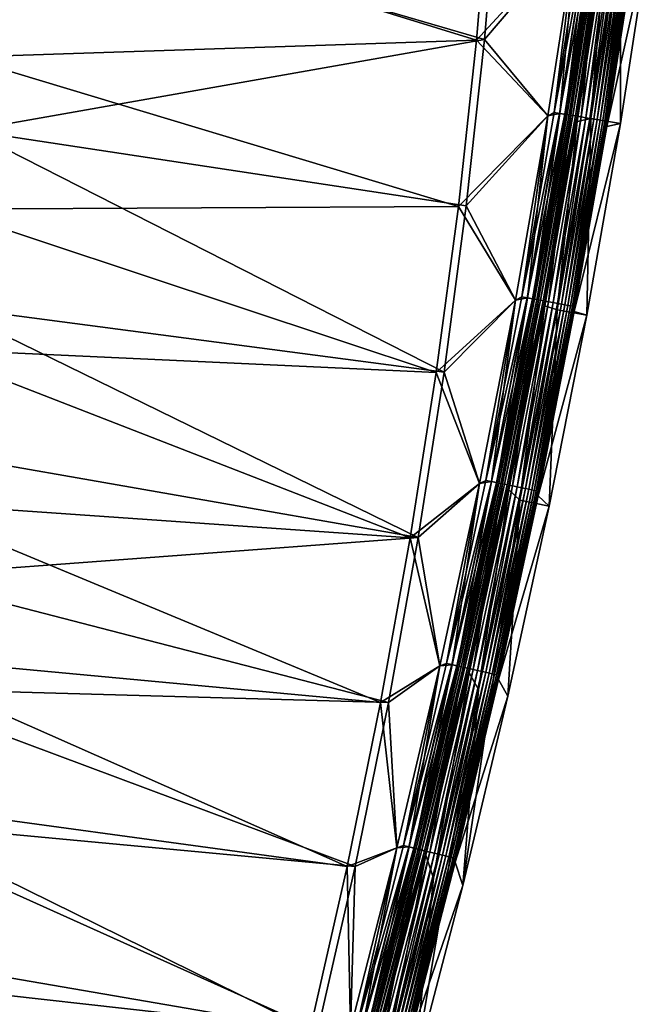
# Model space of a CAD drawing. Header units: metres. Extents: x 0 to 1400, y -1400 to 0.
# Tile 283 of 367: x 1327 to 1390, y -678 to -580. Entities that reach past the tile are written whole.
import ezdxf

# ---------------------------------------------------------------- set-up
doc = ezdxf.new("R2010")
doc.units = ezdxf.units.M

msp = doc.modelspace()

# ---------------------------------------------------------------- linework, layer by layer
at = {"layer": 'None'}
for points in [[(1322.928711, -566.902344, -29.544586), (1372.522339, -582.221313), (1373.926392, -565.594421)], [(1374.709106, -565.499756, -3), (1373.307251, -582.145874, -3), (1324.347168, -567.869507, -32.129738)], [(1382.493164, -571.379944), (1373.926392, -565.594421), (1372.522339, -582.221313)], [(1382.493286, -571.379395, -3), (1373.307251, -582.145874, -3), (1374.709106, -565.499756, -3)], [(1322.928711, -566.902344, -29.544586), (1321.313354, -583.920044, -29.544594), (1372.522339, -582.221313)], [(1324.347168, -567.869507, -32.129738), (1373.307251, -582.145874, -3), (1321.978271, -591.219177, -32.129742)], [(1380.262573, -589.433716, -3.055977), (1383.12085, -570.991821, -3.055977), (1383.667847, -571.07135, -3.221156)], [(1380.262573, -589.433716, -3.055977), (1382.493286, -571.379395, -3), (1383.12085, -570.991821, -3.055977)], [(1380.807861, -589.523865, -3.221156), (1380.262573, -589.433716, -3.055977), (1383.667847, -571.07135, -3.221156)], [(1380.807861, -589.523865, -3.221156), (1383.667847, -571.07135, -3.221156), (1384.171997, -571.144653, -3.490045)], [(1381.310547, -589.606934, -3.490045), (1380.807861, -589.523865, -3.221156), (1384.171997, -571.144653, -3.490045)], [(1381.388428, -589.619812, -0.251606), (1383.692505, -571.074951, -0.112516), (1380.83252, -589.527893, -0.112516)], [(1380.83252, -589.527893, -0.112516), (1383.692505, -571.074951, -0.112516), (1382.493164, -571.379944)], [(1381.310547, -589.606934, -3.490045), (1384.171997, -571.144653, -3.490045), (1384.402222, -571.178101, -3.660043)], [(1381.540039, -589.644897, -3.660043), (1381.310547, -589.606934, -3.490045), (1384.402222, -571.178101, -3.660043)], [(1381.388428, -589.619812, -0.251606), (1384.250122, -571.156006, -0.251606), (1383.692505, -571.074951, -0.112516)], [(1381.928589, -589.709106, -0.444534), (1384.250122, -571.156006, -0.251606), (1381.388428, -589.619812, -0.251606)], [(1384.402222, -571.178101, -3.660043), (1384.61499, -571.209045, -3.851689), (1381.540039, -589.644897, -3.660043)], [(1384.61499, -571.209045, -3.851689), (1381.752197, -589.679993, -3.851689), (1381.540039, -589.644897, -3.660043)], [(1384.61499, -571.209045, -3.851689), (1384.980591, -571.262207, -4.292985), (1381.752197, -589.679993, -3.851689)], [(1384.980591, -571.262207, -4.292985), (1382.116699, -589.740234, -4.292985), (1381.752197, -589.679993, -3.851689)], [(1381.928589, -589.709106, -0.444534), (1384.79187, -571.234802, -0.444534), (1384.250122, -571.156006, -0.251606)], [(1382.938965, -589.87616, -0.985015), (1384.79187, -571.234802, -0.444534), (1381.928589, -589.709106, -0.444534)], [(1384.980591, -571.262207, -4.292985), (1385.255371, -571.302185, -4.797701), (1382.116699, -589.740234, -4.292985)], [(1385.255371, -571.302185, -4.797701), (1382.390625, -589.785522, -4.797701), (1382.116699, -589.740234, -4.292985)], [(1385.255371, -571.302185, -4.797701), (1385.428345, -571.327332, -5.347445), (1382.390625, -589.785522, -4.797701)], [(1385.428345, -571.327332, -5.347445), (1382.56311, -589.814026, -5.347445), (1382.390625, -589.785522, -4.797701)], [(1385.428345, -571.327332, -5.347445), (1385.42688, -571.892761, -5.918313), (1382.56311, -589.814026, -5.347445)], [(1382.938965, -589.87616, -0.985015), (1385.805298, -571.382202, -0.985015), (1384.79187, -571.234802, -0.444534)], [(1386.870728, -570.905151, -80.052361), (1383.90564, -590.032043, -80.052361), (1385.42688, -571.892761, -5.918313)], [(1383.90564, -590.032043, -80.052361), (1386.870728, -570.905151, -80.052361), (1386.86499, -590.52124, -80)], [(1386.870728, -570.905151, -80.052361), (1389.839233, -571.3349, -80), (1386.86499, -590.52124, -80)], [(1379.624756, -589.785339), (1382.493164, -571.379944), (1372.522339, -582.221313)], [(1382.493286, -571.379395, -3), (1379.624756, -589.784851, -3), (1373.307251, -582.145874, -3)], [(1379.624756, -589.784851, -3), (1382.493286, -571.379395, -3), (1380.262573, -589.433716, -3.055977)], [(1380.83252, -589.527893, -0.112516), (1382.493164, -571.379944), (1379.624756, -589.785339)], [(1385.42688, -571.892761, -5.918313), (1382.55127, -590.340149, -5.918313), (1382.56311, -589.814026, -5.347445)], [(1385.42688, -571.892761, -5.918313), (1383.90564, -590.032043, -80.052361), (1382.55127, -590.340149, -5.918313)], [(1383.400269, -589.952454, -1.326719), (1385.805298, -571.382202, -0.985015), (1382.938965, -589.87616, -0.985015)], [(1383.400269, -589.952454, -1.326719), (1386.268066, -571.449463, -1.326719), (1385.805298, -571.382202, -0.985015)], [(1383.826782, -590.022949, -1.711938), (1386.268066, -571.449463, -1.326719), (1383.400269, -589.952454, -1.326719)], [(1383.826782, -590.022949, -1.711938), (1386.695801, -571.511658, -1.711938), (1386.268066, -571.449463, -1.326719)], [(1384.214233, -590.086975, -2.137379), (1386.695801, -571.511658, -1.711938), (1383.826782, -590.022949, -1.711938)], [(1384.214233, -590.086975, -2.137379), (1387.084473, -571.568176, -2.137379), (1386.695801, -571.511658, -1.711938)], [(1384.559326, -590.144043, -2.598965), (1387.084473, -571.568176, -2.137379), (1384.214233, -590.086975, -2.137379)], [(1384.559326, -590.144043, -2.598965), (1387.430664, -571.61853, -2.598965), (1387.084473, -571.568176, -2.137379)], [(1384.859009, -590.193604, -3.09242), (1387.430664, -571.61853, -2.598965), (1384.559326, -590.144043, -2.598965)], [(1384.859009, -590.193604, -3.09242), (1387.731201, -571.662231, -3.09242), (1387.430664, -571.61853, -2.598965)], [(1385.110107, -590.235107, -3.61347), (1387.731201, -571.662231, -3.09242), (1384.859009, -590.193604, -3.09242)], [(1385.110107, -590.235107, -3.61347), (1387.983032, -571.698853, -3.61347), (1387.731201, -571.662231, -3.09242)], [(1385.309814, -590.268127, -4.157492), (1387.983032, -571.698853, -3.61347), (1385.110107, -590.235107, -3.61347)], [(1385.309814, -590.268127, -4.157492), (1388.183472, -571.727966, -4.157492), (1387.983032, -571.698853, -3.61347)], [(1385.456787, -590.292419, -4.718482), (1388.183472, -571.727966, -4.157492), (1385.309814, -590.268127, -4.157492)], [(1385.456787, -590.292419, -4.718482), (1388.330811, -571.74939, -4.718482), (1388.183472, -571.727966, -4.157492)], [(1385.549683, -590.3078, -5.290087), (1388.330811, -571.74939, -4.718482), (1385.456787, -590.292419, -4.718482)], [(1388.39502, -572.326172, -5.865956), (1385.510376, -590.830994, -5.865956), (1389.839233, -571.3349, -80)], [(1389.839233, -571.3349, -80), (1385.510376, -590.830994, -5.865956), (1386.86499, -590.52124, -80)], [(1385.510376, -590.830994, -5.865956), (1388.42395, -571.762939, -5.290087), (1385.549683, -590.3078, -5.290087)], [(1385.510376, -590.830994, -5.865956), (1388.39502, -572.326172, -5.865956), (1388.42395, -571.762939, -5.290087)], [(1385.549683, -590.3078, -5.290087), (1388.42395, -571.762939, -5.290087), (1388.330811, -571.74939, -4.718482)], [(1321.313354, -583.920044, -29.544594), (1370.715576, -598.809265), (1372.522339, -582.221313)], [(1373.307251, -582.145874, -3), (1371.502075, -598.753113, -3), (1321.978271, -591.219177, -32.129742)], [(1379.624756, -589.785339), (1372.522339, -582.221313), (1370.715576, -598.809265)], [(1379.624756, -589.784851, -3), (1371.502075, -598.753113, -3), (1373.307251, -582.145874, -3)], [(1321.313354, -583.920044, -29.544594), (1319.478516, -599.062073, -29.54458), (1370.715576, -598.809265)], [(1376.399536, -608.131653), (1379.624756, -589.785339), (1370.715576, -598.809265)], [(1379.624756, -589.784851, -3), (1376.399658, -608.131104, -3), (1371.502075, -598.753113, -3)], [(1377.611572, -607.919373, -0.112516), (1379.624756, -589.785339), (1376.399536, -608.131653)], [(1376.399658, -608.131104, -3), (1379.624756, -589.784851, -3), (1377.043579, -607.814087, -3.055977)], [(1377.043579, -607.814087, -3.055977), (1380.262573, -589.433716, -3.055977), (1380.807861, -589.523865, -3.221156)], [(1377.043579, -607.814087, -3.055977), (1379.624756, -589.784851, -3), (1380.262573, -589.433716, -3.055977)], [(1377.587036, -607.914795, -3.221156), (1377.043579, -607.814087, -3.055977), (1380.807861, -589.523865, -3.221156)], [(1377.587036, -607.914795, -3.221156), (1380.807861, -589.523865, -3.221156), (1381.310547, -589.606934, -3.490045)], [(1378.087891, -608.007629, -3.490045), (1377.587036, -607.914795, -3.221156), (1381.310547, -589.606934, -3.490045)], [(1378.165649, -608.022034, -0.251606), (1380.83252, -589.527893, -0.112516), (1377.611572, -607.919373, -0.112516)], [(1377.611572, -607.919373, -0.112516), (1380.83252, -589.527893, -0.112516), (1379.624756, -589.785339)], [(1378.087891, -608.007629, -3.490045), (1381.310547, -589.606934, -3.490045), (1381.540039, -589.644897, -3.660043)], [(1378.31665, -608.050049, -3.660043), (1378.087891, -608.007629, -3.490045), (1381.540039, -589.644897, -3.660043)], [(1378.165649, -608.022034, -0.251606), (1381.388428, -589.619812, -0.251606), (1380.83252, -589.527893, -0.112516)], [(1378.703857, -608.121826, -0.444534), (1381.388428, -589.619812, -0.251606), (1378.165649, -608.022034, -0.251606)], [(1381.540039, -589.644897, -3.660043), (1381.752197, -589.679993, -3.851689), (1378.31665, -608.050049, -3.660043)], [(1381.752197, -589.679993, -3.851689), (1378.528076, -608.089233, -3.851689), (1378.31665, -608.050049, -3.660043)], [(1381.752197, -589.679993, -3.851689), (1382.116699, -589.740234, -4.292985), (1378.528076, -608.089233, -3.851689)], [(1382.116699, -589.740234, -4.292985), (1378.891357, -608.156555, -4.292985), (1378.528076, -608.089233, -3.851689)], [(1378.703857, -608.121826, -0.444534), (1381.928589, -589.709106, -0.444534), (1381.388428, -589.619812, -0.251606)], [(1379.710815, -608.308472, -0.985015), (1381.928589, -589.709106, -0.444534), (1378.703857, -608.121826, -0.444534)], [(1382.116699, -589.740234, -4.292985), (1382.390625, -589.785522, -4.797701), (1378.891357, -608.156555, -4.292985)], [(1382.390625, -589.785522, -4.797701), (1379.164429, -608.207153, -4.797701), (1378.891357, -608.156555, -4.292985)], [(1382.390625, -589.785522, -4.797701), (1382.56311, -589.814026, -5.347445), (1379.164429, -608.207153, -4.797701)], [(1382.56311, -589.814026, -5.347445), (1379.336304, -608.239014, -5.347445), (1379.164429, -608.207153, -4.797701)], [(1382.56311, -589.814026, -5.347445), (1382.55127, -590.340149, -5.918313), (1379.336304, -608.239014, -5.347445)], [(1379.710815, -608.308472, -0.985015), (1382.938965, -589.87616, -0.985015), (1381.928589, -589.709106, -0.444534)], [(1380.170654, -608.393677, -1.326719), (1382.938965, -589.87616, -0.985015), (1379.710815, -608.308472, -0.985015)], [(1380.170654, -608.393677, -1.326719), (1383.400269, -589.952454, -1.326719), (1382.938965, -589.87616, -0.985015)], [(1380.595581, -608.472473, -1.711938), (1383.400269, -589.952454, -1.326719), (1380.170654, -608.393677, -1.326719)], [(1380.595581, -608.472473, -1.711938), (1383.826782, -590.022949, -1.711938), (1383.400269, -589.952454, -1.326719)], [(1382.55127, -590.340149, -5.918313), (1379.318237, -608.7276, -5.918313), (1379.336304, -608.239014, -5.347445)], [(1382.55127, -590.340149, -5.918313), (1380.557129, -609.09552, -80.052361), (1379.318237, -608.7276, -5.918313)], [(1383.90564, -590.032043, -80.052361), (1380.557129, -609.09552, -80.052361), (1382.55127, -590.340149, -5.918313)], [(1380.557129, -609.09552, -80.052361), (1383.90564, -590.032043, -80.052361), (1383.506104, -609.644043, -80)], [(1380.981812, -608.544006, -2.137379), (1383.826782, -590.022949, -1.711938), (1380.595581, -608.472473, -1.711938)], [(1380.981812, -608.544006, -2.137379), (1384.214233, -590.086975, -2.137379), (1383.826782, -590.022949, -1.711938)], [(1381.325684, -608.607788, -2.598965), (1384.214233, -590.086975, -2.137379), (1380.981812, -608.544006, -2.137379)], [(1381.325684, -608.607788, -2.598965), (1384.559326, -590.144043, -2.598965), (1384.214233, -590.086975, -2.137379)], [(1381.62439, -608.663147, -3.09242), (1384.559326, -590.144043, -2.598965), (1381.325684, -608.607788, -2.598965)], [(1381.62439, -608.663147, -3.09242), (1384.859009, -590.193604, -3.09242), (1384.559326, -590.144043, -2.598965)], [(1381.874634, -608.709534, -3.61347), (1384.859009, -590.193604, -3.09242), (1381.62439, -608.663147, -3.09242)], [(1381.874634, -608.709534, -3.61347), (1385.110107, -590.235107, -3.61347), (1384.859009, -590.193604, -3.09242)], [(1382.07373, -608.746399, -4.157492), (1385.110107, -590.235107, -3.61347), (1381.874634, -608.709534, -3.61347)], [(1382.07373, -608.746399, -4.157492), (1385.309814, -590.268127, -4.157492), (1385.110107, -590.235107, -3.61347)], [(1382.220093, -608.77356, -4.718482), (1385.309814, -590.268127, -4.157492), (1382.07373, -608.746399, -4.157492)], [(1382.220093, -608.77356, -4.718482), (1385.456787, -590.292419, -4.718482), (1385.309814, -590.268127, -4.157492)], [(1382.312744, -608.79071, -5.290087), (1385.456787, -590.292419, -4.718482), (1382.220093, -608.77356, -4.718482)], [(1382.267334, -609.275696, -5.865956), (1385.549683, -590.3078, -5.290087), (1382.312744, -608.79071, -5.290087)], [(1382.267334, -609.275696, -5.865956), (1385.510376, -590.830994, -5.865956), (1385.549683, -590.3078, -5.290087)], [(1385.510376, -590.830994, -5.865956), (1382.267334, -609.275696, -5.865956), (1386.86499, -590.52124, -80)], [(1386.86499, -590.52124, -80), (1382.267334, -609.275696, -5.865956), (1383.506104, -609.644043, -80)], [(1382.312744, -608.79071, -5.290087), (1385.549683, -590.3078, -5.290087), (1385.456787, -590.292419, -4.718482)], [(1383.90564, -590.032043, -80.052361), (1386.86499, -590.52124, -80), (1383.506104, -609.644043, -80)], [(1321.978271, -591.219177, -32.129742), (1369.302124, -615.312683, -3), (1319.615723, -608.776917, -32.129715)], [(1321.978271, -591.219177, -32.129742), (1371.502075, -598.753113, -3), (1369.302124, -615.312683, -3)], [(1319.478516, -599.062073, -29.54458), (1368.514648, -615.349548), (1370.715576, -598.809265)], [(1376.399536, -608.131653), (1370.715576, -598.809265), (1368.514648, -615.349548)], [(1376.399658, -608.131104, -3), (1369.302124, -615.312683, -3), (1371.502075, -598.753113, -3)], [(1319.478516, -599.062073, -29.54458), (1317.464844, -612.995178, -29.544554), (1368.514648, -615.349548)], [(1372.81897, -626.411926), (1376.399536, -608.131653), (1368.514648, -615.349548)], [(1376.399658, -608.131104, -3), (1372.819092, -626.411377, -3), (1369.302124, -615.312683, -3)], [(1374.031494, -626.242432, -0.112516), (1376.399536, -608.131653), (1372.81897, -626.411926)], [(1372.819092, -626.411377, -3), (1376.399658, -608.131104, -3), (1373.465698, -626.12616, -3.055977)], [(1373.465698, -626.12616, -3.055977), (1377.043579, -607.814087, -3.055977), (1377.587036, -607.914795, -3.221156)], [(1373.465698, -626.12616, -3.055977), (1376.399658, -608.131104, -3), (1377.043579, -607.814087, -3.055977)], [(1374.00708, -626.237427, -3.221156), (1373.465698, -626.12616, -3.055977), (1377.587036, -607.914795, -3.221156)], [(1374.00708, -626.237427, -3.221156), (1377.587036, -607.914795, -3.221156), (1378.087891, -608.007629, -3.490045)], [(1374.506104, -626.339966, -3.490045), (1374.00708, -626.237427, -3.221156), (1378.087891, -608.007629, -3.490045)], [(1374.583496, -626.355896, -0.251606), (1377.611572, -607.919373, -0.112516), (1374.031494, -626.242432, -0.112516)], [(1374.031494, -626.242432, -0.112516), (1377.611572, -607.919373, -0.112516), (1376.399536, -608.131653)], [(1374.506104, -626.339966, -3.490045), (1378.087891, -608.007629, -3.490045), (1378.31665, -608.050049, -3.660043)], [(1374.734009, -626.386841, -3.660043), (1374.506104, -626.339966, -3.490045), (1378.31665, -608.050049, -3.660043)], [(1374.583496, -626.355896, -0.251606), (1378.165649, -608.022034, -0.251606), (1377.611572, -607.919373, -0.112516)], [(1375.119751, -626.466125, -0.444534), (1378.165649, -608.022034, -0.251606), (1374.583496, -626.355896, -0.251606)], [(1378.31665, -608.050049, -3.660043), (1378.528076, -608.089233, -3.851689), (1374.734009, -626.386841, -3.660043)], [(1378.528076, -608.089233, -3.851689), (1374.944702, -626.430115, -3.851689), (1374.734009, -626.386841, -3.660043)], [(1378.528076, -608.089233, -3.851689), (1378.891357, -608.156555, -4.292985), (1374.944702, -626.430115, -3.851689)], [(1378.891357, -608.156555, -4.292985), (1375.306519, -626.504456, -4.292985), (1374.944702, -626.430115, -3.851689)], [(1375.119751, -626.466125, -0.444534), (1378.703857, -608.121826, -0.444534), (1378.165649, -608.022034, -0.251606)], [(1376.122925, -626.672241, -0.985015), (1378.703857, -608.121826, -0.444534), (1375.119751, -626.466125, -0.444534)], [(1378.891357, -608.156555, -4.292985), (1379.164429, -608.207153, -4.797701), (1375.306519, -626.504456, -4.292985)], [(1379.164429, -608.207153, -4.797701), (1375.578491, -626.560364, -4.797701), (1375.306519, -626.504456, -4.292985)], [(1379.164429, -608.207153, -4.797701), (1379.336304, -608.239014, -5.347445), (1375.578491, -626.560364, -4.797701)], [(1379.336304, -608.239014, -5.347445), (1375.749756, -626.595581, -5.347445), (1375.578491, -626.560364, -4.797701)], [(1379.336304, -608.239014, -5.347445), (1379.318237, -608.7276, -5.918313), (1375.749756, -626.595581, -5.347445)], [(1376.122925, -626.672241, -0.985015), (1379.710815, -608.308472, -0.985015), (1378.703857, -608.121826, -0.444534)], [(1376.580933, -626.766418, -1.326719), (1379.710815, -608.308472, -0.985015), (1376.122925, -626.672241, -0.985015)], [(1376.580933, -626.766418, -1.326719), (1380.170654, -608.393677, -1.326719), (1379.710815, -608.308472, -0.985015)], [(1377.004272, -626.853394, -1.711938), (1380.170654, -608.393677, -1.326719), (1376.580933, -626.766418, -1.326719)], [(1377.004272, -626.853394, -1.711938), (1380.595581, -608.472473, -1.711938), (1380.170654, -608.393677, -1.326719)], [(1377.389038, -626.932495, -2.137379), (1380.595581, -608.472473, -1.711938), (1377.004272, -626.853394, -1.711938)], [(1377.389038, -626.932495, -2.137379), (1380.981812, -608.544006, -2.137379), (1380.595581, -608.472473, -1.711938)], [(1377.731689, -627.00293, -2.598965), (1380.981812, -608.544006, -2.137379), (1377.389038, -626.932495, -2.137379)], [(1377.731689, -627.00293, -2.598965), (1381.325684, -608.607788, -2.598965), (1380.981812, -608.544006, -2.137379)], [(1378.029175, -627.064026, -3.09242), (1381.325684, -608.607788, -2.598965), (1377.731689, -627.00293, -2.598965)], [(1378.029175, -627.064026, -3.09242), (1381.62439, -608.663147, -3.09242), (1381.325684, -608.607788, -2.598965)], [(1319.615723, -608.776917, -32.129715), (1366.715942, -631.816406, -3), (1317.313232, -623.174072, -32.129673)], [(1369.302124, -615.312683, -3), (1366.715942, -631.816406, -3), (1319.615723, -608.776917, -32.129715)], [(1379.318237, -608.7276, -5.918313), (1375.728516, -627.048645, -5.918313), (1375.749756, -626.595581, -5.347445)], [(1379.318237, -608.7276, -5.918313), (1376.828735, -628.078064, -80.052361), (1375.728516, -627.048645, -5.918313)], [(1380.557129, -609.09552, -80.052361), (1376.828735, -628.078064, -80.052361), (1379.318237, -608.7276, -5.918313)], [(1376.828735, -628.078064, -80.052361), (1380.557129, -609.09552, -80.052361), (1379.766113, -628.685669, -80)], [(1378.278442, -627.115295, -3.61347), (1381.62439, -608.663147, -3.09242), (1378.029175, -627.064026, -3.09242)], [(1378.278442, -627.115295, -3.61347), (1381.874634, -608.709534, -3.61347), (1381.62439, -608.663147, -3.09242)], [(1378.476807, -627.156067, -4.157492), (1381.874634, -608.709534, -3.61347), (1378.278442, -627.115295, -3.61347)], [(1378.476807, -627.156067, -4.157492), (1382.07373, -608.746399, -4.157492), (1381.874634, -608.709534, -3.61347)], [(1378.622681, -627.186035, -4.718482), (1382.07373, -608.746399, -4.157492), (1378.476807, -627.156067, -4.157492)], [(1378.622681, -627.186035, -4.718482), (1382.220093, -608.77356, -4.718482), (1382.07373, -608.746399, -4.157492)], [(1378.714966, -627.205017, -5.290087), (1382.220093, -608.77356, -4.718482), (1378.622681, -627.186035, -4.718482)], [(1378.666382, -627.65387, -5.865956), (1382.312744, -608.79071, -5.290087), (1378.714966, -627.205017, -5.290087)], [(1378.666382, -627.65387, -5.865956), (1382.267334, -609.275696, -5.865956), (1382.312744, -608.79071, -5.290087)], [(1382.267334, -609.275696, -5.865956), (1378.666382, -627.65387, -5.865956), (1383.506104, -609.644043, -80)], [(1378.714966, -627.205017, -5.290087), (1382.312744, -608.79071, -5.290087), (1382.220093, -608.77356, -4.718482)], [(1380.557129, -609.09552, -80.052361), (1383.506104, -609.644043, -80), (1379.766113, -628.685669, -80)], [(1383.506104, -609.644043, -80), (1378.666382, -627.65387, -5.865956), (1379.766113, -628.685669, -80)], [(1317.464844, -612.995178, -29.544554), (1314.901489, -628.284851, -29.544502), (1365.928101, -631.833923)], [(1317.464844, -612.995178, -29.544554), (1365.928101, -631.833923), (1368.514648, -615.349548)], [(1372.81897, -626.411926), (1368.514648, -615.349548), (1365.928101, -631.833923)], [(1372.819092, -626.411377, -3), (1366.715942, -631.816406, -3), (1369.302124, -615.312683, -3)], [(1366.715942, -631.816406, -3), (1315.054199, -635.656494, -32.12962), (1317.313232, -623.174072, -32.129673)], [(1369.53125, -644.363403, -3.055977), (1373.465698, -626.12616, -3.055977), (1374.00708, -626.237427, -3.221156)], [(1369.53125, -644.363403, -3.055977), (1372.819092, -626.411377, -3), (1373.465698, -626.12616, -3.055977)], [(1370.070435, -644.485168, -3.221156), (1369.53125, -644.363403, -3.055977), (1374.00708, -626.237427, -3.221156)], [(1370.070435, -644.485168, -3.221156), (1374.00708, -626.237427, -3.221156), (1374.506104, -626.339966, -3.490045)], [(1370.644409, -644.614807, -0.251606), (1374.031494, -626.242432, -0.112516), (1370.094727, -644.490662, -0.112516)], [(1370.094727, -644.490662, -0.112516), (1374.031494, -626.242432, -0.112516), (1372.81897, -626.411926)], [(1370.644409, -644.614807, -0.251606), (1374.583496, -626.355896, -0.251606), (1374.031494, -626.242432, -0.112516)], [(1368.884277, -644.619263), (1372.81897, -626.411926), (1365.928101, -631.833923)], [(1372.819092, -626.411377, -3), (1368.884399, -644.618652, -3), (1366.715942, -631.816406, -3)], [(1370.094727, -644.490662, -0.112516), (1372.81897, -626.411926), (1368.884277, -644.619263)], [(1368.884399, -644.618652, -3), (1372.819092, -626.411377, -3), (1369.53125, -644.363403, -3.055977)], [(1370.567383, -644.597412, -3.490045), (1370.070435, -644.485168, -3.221156), (1374.506104, -626.339966, -3.490045)], [(1370.567383, -644.597412, -3.490045), (1374.506104, -626.339966, -3.490045), (1374.734009, -626.386841, -3.660043)], [(1370.794312, -644.648682, -3.660043), (1370.567383, -644.597412, -3.490045), (1374.734009, -626.386841, -3.660043)], [(1371.178467, -644.735413, -0.444534), (1374.583496, -626.355896, -0.251606), (1370.644409, -644.614807, -0.251606)], [(1374.734009, -626.386841, -3.660043), (1374.944702, -626.430115, -3.851689), (1370.794312, -644.648682, -3.660043)], [(1374.944702, -626.430115, -3.851689), (1371.004028, -644.696045, -3.851689), (1370.794312, -644.648682, -3.660043)], [(1374.944702, -626.430115, -3.851689), (1375.306519, -626.504456, -4.292985), (1371.004028, -644.696045, -3.851689)], [(1375.306519, -626.504456, -4.292985), (1371.36438, -644.777405, -4.292985), (1371.004028, -644.696045, -3.851689)], [(1371.178467, -644.735413, -0.444534), (1375.119751, -626.466125, -0.444534), (1374.583496, -626.355896, -0.251606)], [(1372.177368, -644.96106, -0.985015), (1375.119751, -626.466125, -0.444534), (1371.178467, -644.735413, -0.444534)], [(1375.306519, -626.504456, -4.292985), (1375.578491, -626.560364, -4.797701), (1371.36438, -644.777405, -4.292985)], [(1375.578491, -626.560364, -4.797701), (1371.635254, -644.838623, -4.797701), (1371.36438, -644.777405, -4.292985)], [(1375.578491, -626.560364, -4.797701), (1375.749756, -626.595581, -5.347445), (1371.635254, -644.838623, -4.797701)], [(1375.749756, -626.595581, -5.347445), (1371.805786, -644.877136, -5.347445), (1371.635254, -644.838623, -4.797701)], [(1375.728516, -627.048645, -5.918313), (1371.782837, -645.296814, -5.918313), (1371.805786, -644.877136, -5.347445)], [(1375.728516, -627.048645, -5.918313), (1372.72229, -646.972168, -80.052361), (1371.782837, -645.296814, -5.918313)], [(1375.749756, -626.595581, -5.347445), (1375.728516, -627.048645, -5.918313), (1371.805786, -644.877136, -5.347445)], [(1372.177368, -644.96106, -0.985015), (1376.122925, -626.672241, -0.985015), (1375.119751, -626.466125, -0.444534)], [(1372.633545, -645.064087, -1.326719), (1376.122925, -626.672241, -0.985015), (1372.177368, -644.96106, -0.985015)], [(1372.633545, -645.064087, -1.326719), (1376.580933, -626.766418, -1.326719), (1376.122925, -626.672241, -0.985015)], [(1373.055176, -645.159302, -1.711938), (1376.580933, -626.766418, -1.326719), (1372.633545, -645.064087, -1.326719)], [(1376.828735, -628.078064, -80.052361), (1372.72229, -646.972168, -80.052361), (1375.728516, -627.048645, -5.918313)], [(1373.055176, -645.159302, -1.711938), (1377.004272, -626.853394, -1.711938), (1376.580933, -626.766418, -1.326719)], [(1373.438232, -645.245789, -2.137379), (1377.004272, -626.853394, -1.711938), (1373.055176, -645.159302, -1.711938)], [(1373.438232, -645.245789, -2.137379), (1377.389038, -626.932495, -2.137379), (1377.004272, -626.853394, -1.711938)], [(1373.779419, -645.322876, -2.598965), (1377.389038, -626.932495, -2.137379), (1373.438232, -645.245789, -2.137379)], [(1373.779419, -645.322876, -2.598965), (1377.731689, -627.00293, -2.598965), (1377.389038, -626.932495, -2.137379)], [(1374.075684, -645.389771, -3.09242), (1377.731689, -627.00293, -2.598965), (1373.779419, -645.322876, -2.598965)], [(1374.075684, -645.389771, -3.09242), (1378.029175, -627.064026, -3.09242), (1377.731689, -627.00293, -2.598965)], [(1374.323975, -645.445862, -3.61347), (1378.029175, -627.064026, -3.09242), (1374.075684, -645.389771, -3.09242)], [(1374.323975, -645.445862, -3.61347), (1378.278442, -627.115295, -3.61347), (1378.029175, -627.064026, -3.09242)], [(1374.521484, -645.490479, -4.157492), (1378.278442, -627.115295, -3.61347), (1374.323975, -645.445862, -3.61347)], [(1374.521484, -645.490479, -4.157492), (1378.476807, -627.156067, -4.157492), (1378.278442, -627.115295, -3.61347)], [(1374.666626, -645.523254, -4.718482), (1378.476807, -627.156067, -4.157492), (1374.521484, -645.490479, -4.157492)], [(1374.666626, -645.523254, -4.718482), (1378.622681, -627.186035, -4.718482), (1378.476807, -627.156067, -4.157492)], [(1374.758545, -645.544006, -5.290087), (1378.622681, -627.186035, -4.718482), (1374.666626, -645.523254, -4.718482)], [(1374.708374, -645.958923, -5.865956), (1378.714966, -627.205017, -5.290087), (1374.758545, -645.544006, -5.290087)], [(1374.708374, -645.958923, -5.865956), (1378.666382, -627.65387, -5.865956), (1378.714966, -627.205017, -5.290087)], [(1374.758545, -645.544006, -5.290087), (1378.714966, -627.205017, -5.290087), (1378.622681, -627.186035, -4.718482)], [(1372.72229, -646.972168, -80.052361), (1376.828735, -628.078064, -80.052361), (1371.150879, -666.495239, -80)], [(1371.150879, -666.495239, -80), (1376.828735, -628.078064, -80.052361), (1375.646851, -647.63855, -80)], [(1378.666382, -627.65387, -5.865956), (1374.708374, -645.958923, -5.865956), (1379.766113, -628.685669, -80)], [(1376.828735, -628.078064, -80.052361), (1379.766113, -628.685669, -80), (1375.646851, -647.63855, -80)], [(1314.901489, -628.284851, -29.544502), (1311.986206, -643.51123, -29.544428), (1362.964233, -648.2547)], [(1314.901489, -628.284851, -29.544502), (1362.964233, -648.2547), (1365.928101, -631.833923)], [(1379.766113, -628.685669, -80), (1374.708374, -645.958923, -5.865956), (1375.646851, -647.63855, -80)], [(1366.715942, -631.816406, -3), (1363.752075, -648.25647, -3), (1315.054199, -635.656494, -32.12962)], [(1368.884277, -644.619263), (1365.928101, -631.833923), (1362.964233, -648.2547)], [(1368.884399, -644.618652, -3), (1363.752075, -648.25647, -3), (1366.715942, -631.816406, -3)], [(1363.752075, -648.25647, -3), (1312.8302, -646.817078, -32.129559), (1315.054199, -635.656494, -32.12962)], [(1311.986206, -643.51123, -29.544428), (1308.945679, -657.710388, -29.544334), (1359.631348, -664.604553)], [(1311.986206, -643.51123, -29.544428), (1359.631348, -664.604553), (1362.964233, -648.2547)], [(1364.597046, -662.746765), (1368.884277, -644.619263), (1362.964233, -648.2547)], [(1368.884399, -644.618652, -3), (1364.597168, -662.746216, -3), (1363.752075, -648.25647, -3)], [(1365.803467, -662.657532, -0.112516), (1368.884277, -644.619263), (1364.597046, -662.746765)], [(1364.597168, -662.746216, -3), (1368.884399, -644.618652, -3), (1365.242554, -662.519348, -3.055977)], [(1365.242554, -662.519348, -3.055977), (1369.53125, -644.363403, -3.055977), (1370.070435, -644.485168, -3.221156)], [(1365.242554, -662.519348, -3.055977), (1368.884399, -644.618652, -3), (1369.53125, -644.363403, -3.055977)], [(1365.779297, -662.65155, -3.221156), (1365.242554, -662.519348, -3.055977), (1370.070435, -644.485168, -3.221156)], [(1365.779297, -662.65155, -3.221156), (1370.070435, -644.485168, -3.221156), (1370.567383, -644.597412, -3.490045)], [(1366.273926, -662.773438, -3.490045), (1365.779297, -662.65155, -3.221156), (1370.567383, -644.597412, -3.490045)], [(1366.350586, -662.792297, -0.251606), (1370.094727, -644.490662, -0.112516), (1365.803467, -662.657532, -0.112516)], [(1365.803467, -662.657532, -0.112516), (1370.094727, -644.490662, -0.112516), (1368.884277, -644.619263)], [(1366.273926, -662.773438, -3.490045), (1370.567383, -644.597412, -3.490045), (1370.794312, -644.648682, -3.660043)], [(1366.499878, -662.829102, -3.660043), (1366.273926, -662.773438, -3.490045), (1370.794312, -644.648682, -3.660043)], [(1366.350586, -662.792297, -0.251606), (1370.644409, -644.614807, -0.251606), (1370.094727, -644.490662, -0.112516)], [(1366.882202, -662.923279, -0.444534), (1370.644409, -644.614807, -0.251606), (1366.350586, -662.792297, -0.251606)], [(1370.794312, -644.648682, -3.660043), (1371.004028, -644.696045, -3.851689), (1366.499878, -662.829102, -3.660043)], [(1371.004028, -644.696045, -3.851689), (1366.708618, -662.880493, -3.851689), (1366.499878, -662.829102, -3.660043)], [(1371.004028, -644.696045, -3.851689), (1371.36438, -644.777405, -4.292985), (1366.708618, -662.880493, -3.851689)], [(1371.36438, -644.777405, -4.292985), (1367.067261, -662.968872, -4.292985), (1366.708618, -662.880493, -3.851689)], [(1366.882202, -662.923279, -0.444534), (1371.178467, -644.735413, -0.444534), (1370.644409, -644.614807, -0.251606)], [(1367.876587, -663.168274, -0.985015), (1371.178467, -644.735413, -0.444534), (1366.882202, -662.923279, -0.444534)], [(1371.36438, -644.777405, -4.292985), (1371.635254, -644.838623, -4.797701), (1367.067261, -662.968872, -4.292985)], [(1371.635254, -644.838623, -4.797701), (1367.336914, -663.035339, -4.797701), (1367.067261, -662.968872, -4.292985)], [(1371.635254, -644.838623, -4.797701), (1371.805786, -644.877136, -5.347445), (1367.336914, -663.035339, -4.797701)], [(1371.805786, -644.877136, -5.347445), (1367.506714, -663.077148, -5.347445), (1367.336914, -663.035339, -4.797701)], [(1371.805786, -644.877136, -5.347445), (1371.782837, -645.296814, -5.918313), (1367.506714, -663.077148, -5.347445)], [(1367.876587, -663.168274, -0.985015), (1372.177368, -644.96106, -0.985015), (1371.178467, -644.735413, -0.444534)], [(1371.782837, -645.296814, -5.918313), (1367.481689, -663.465698, -5.918313), (1367.506714, -663.077148, -5.347445)], [(1371.782837, -645.296814, -5.918313), (1368.240234, -665.770325, -80.052361), (1367.481689, -663.465698, -5.918313)], [(1368.330566, -663.28009, -1.326719), (1372.177368, -644.96106, -0.985015), (1367.876587, -663.168274, -0.985015)], [(1372.72229, -646.972168, -80.052361), (1368.240234, -665.770325, -80.052361), (1371.782837, -645.296814, -5.918313)], [(1368.330566, -663.28009, -1.326719), (1372.633545, -645.064087, -1.326719), (1372.177368, -644.96106, -0.985015)], [(1368.750244, -663.383484, -1.711938), (1372.633545, -645.064087, -1.326719), (1368.330566, -663.28009, -1.326719)], [(1368.750244, -663.383484, -1.711938), (1373.055176, -645.159302, -1.711938), (1372.633545, -645.064087, -1.326719)], [(1369.131592, -663.477478, -2.137379), (1373.055176, -645.159302, -1.711938), (1368.750244, -663.383484, -1.711938)], [(1369.131592, -663.477478, -2.137379), (1373.438232, -645.245789, -2.137379), (1373.055176, -645.159302, -1.711938)], [(1369.471313, -663.561157, -2.598965), (1373.438232, -645.245789, -2.137379), (1369.131592, -663.477478, -2.137379)], [(1369.471313, -663.561157, -2.598965), (1373.779419, -645.322876, -2.598965), (1373.438232, -645.245789, -2.137379)], [(1369.766235, -663.633789, -3.09242), (1373.779419, -645.322876, -2.598965), (1369.471313, -663.561157, -2.598965)], [(1369.766235, -663.633789, -3.09242), (1374.075684, -645.389771, -3.09242), (1373.779419, -645.322876, -2.598965)], [(1370.013306, -663.694702, -3.61347), (1374.075684, -645.389771, -3.09242), (1369.766235, -663.633789, -3.09242)], [(1370.013306, -663.694702, -3.61347), (1374.323975, -645.445862, -3.61347), (1374.075684, -645.389771, -3.09242)], [(1370.209839, -663.743103, -4.157492), (1374.323975, -645.445862, -3.61347), (1370.013306, -663.694702, -3.61347)], [(1370.209839, -663.743103, -4.157492), (1374.521484, -645.490479, -4.157492), (1374.323975, -645.445862, -3.61347)], [(1370.354492, -663.778748, -4.718482), (1374.521484, -645.490479, -4.157492), (1370.209839, -663.743103, -4.157492)], [(1370.354492, -663.778748, -4.718482), (1374.666626, -645.523254, -4.718482), (1374.521484, -645.490479, -4.157492)], [(1370.445923, -663.80127, -5.290087), (1374.666626, -645.523254, -4.718482), (1370.354492, -663.778748, -4.718482)], [(1370.393921, -664.184387, -5.865956), (1374.758545, -645.544006, -5.290087), (1370.445923, -663.80127, -5.290087)], [(1370.393921, -664.184387, -5.865956), (1374.708374, -645.958923, -5.865956), (1374.758545, -645.544006, -5.290087)], [(1370.445923, -663.80127, -5.290087), (1374.758545, -645.544006, -5.290087), (1374.666626, -645.523254, -4.718482)], [(1360.418579, -664.625549, -3), (1309.983398, -659.885132, -32.129471), (1312.8302, -646.817078, -32.129559)], [(1363.752075, -648.25647, -3), (1360.418579, -664.625549, -3), (1312.8302, -646.817078, -32.129559)], [(1374.708374, -645.958923, -5.865956), (1370.393921, -664.184387, -5.865956), (1375.646851, -647.63855, -80)], [(1366.280396, -685.248291, -80), (1368.240234, -665.770325, -80.052361), (1372.72229, -646.972168, -80.052361)], [(1366.280396, -685.248291, -80), (1372.72229, -646.972168, -80.052361), (1371.150879, -666.495239, -80)], [(1375.646851, -647.63855, -80), (1370.393921, -664.184387, -5.865956), (1371.150879, -666.495239, -80)], [(1364.597046, -662.746765), (1362.964233, -648.2547), (1359.631348, -664.604553)], [(1364.597168, -662.746216, -3), (1360.418579, -664.625549, -3), (1363.752075, -648.25647, -3)], [(1308.945679, -657.710388, -29.544334), (1305.527222, -672.196655, -29.544212), (1355.937378, -680.876648)], [(1308.945679, -657.710388, -29.544334), (1355.937378, -680.876648), (1359.631348, -664.604553)], [(1356.723511, -680.916931, -3), (1306.296509, -675.28363, -32.129337), (1309.983398, -659.885132, -32.129471)], [(1360.418579, -664.625549, -3), (1356.723511, -680.916931, -3), (1309.983398, -659.885132, -32.129471)], [(1360.601929, -680.587341, -3.055977), (1365.242554, -662.519348, -3.055977), (1365.779297, -662.65155, -3.221156)], [(1360.601929, -680.587341, -3.055977), (1364.597168, -662.746216, -3), (1365.242554, -662.519348, -3.055977)], [(1359.95874, -680.78772), (1364.597046, -662.746765), (1359.631348, -664.604553)], [(1361.160034, -680.736389, -0.112516), (1364.597046, -662.746765), (1359.95874, -680.78772)], [(1364.597168, -662.746216, -3), (1359.958862, -680.787109, -3), (1360.418579, -664.625549, -3)], [(1359.958862, -680.787109, -3), (1364.597168, -662.746216, -3), (1360.601929, -680.587341, -3.055977)], [(1361.135864, -680.72998, -3.221156), (1360.601929, -680.587341, -3.055977), (1365.779297, -662.65155, -3.221156)], [(1361.135864, -680.72998, -3.221156), (1365.779297, -662.65155, -3.221156), (1366.273926, -662.773438, -3.490045)], [(1361.628174, -680.86145, -3.490045), (1361.135864, -680.72998, -3.221156), (1366.273926, -662.773438, -3.490045)], [(1361.704468, -680.881836, -0.251606), (1365.803467, -662.657532, -0.112516), (1361.160034, -680.736389, -0.112516)], [(1361.160034, -680.736389, -0.112516), (1365.803467, -662.657532, -0.112516), (1364.597046, -662.746765)], [(1361.628174, -680.86145, -3.490045), (1366.273926, -662.773438, -3.490045), (1366.499878, -662.829102, -3.660043)], [(1361.852905, -680.921448, -3.660043), (1361.628174, -680.86145, -3.490045), (1366.499878, -662.829102, -3.660043)], [(1361.704468, -680.881836, -0.251606), (1366.350586, -662.792297, -0.251606), (1365.803467, -662.657532, -0.112516)], [(1362.233398, -681.023071, -0.444534), (1366.350586, -662.792297, -0.251606), (1361.704468, -680.881836, -0.251606)], [(1366.499878, -662.829102, -3.660043), (1366.708618, -662.880493, -3.851689), (1361.852905, -680.921448, -3.660043)], [(1366.708618, -662.880493, -3.851689), (1362.060669, -680.976929, -3.851689), (1361.852905, -680.921448, -3.660043)], [(1366.708618, -662.880493, -3.851689), (1367.067261, -662.968872, -4.292985), (1362.060669, -680.976929, -3.851689)], [(1367.067261, -662.968872, -4.292985), (1362.41748, -681.072266, -4.292985), (1362.060669, -680.976929, -3.851689)], [(1362.233398, -681.023071, -0.444534), (1366.882202, -662.923279, -0.444534), (1366.350586, -662.792297, -0.251606)], [(1363.222778, -681.287292, -0.985015), (1366.882202, -662.923279, -0.444534), (1362.233398, -681.023071, -0.444534)], [(1367.067261, -662.968872, -4.292985), (1367.336914, -663.035339, -4.797701), (1362.41748, -681.072266, -4.292985)], [(1367.336914, -663.035339, -4.797701), (1362.685913, -681.143921, -4.797701), (1362.41748, -681.072266, -4.292985)], [(1367.336914, -663.035339, -4.797701), (1367.506714, -663.077148, -5.347445), (1362.685913, -681.143921, -4.797701)], [(1367.506714, -663.077148, -5.347445), (1362.854736, -681.189026, -5.347445), (1362.685913, -681.143921, -4.797701)], [(1367.481689, -663.465698, -5.918313), (1362.82605, -681.548706, -5.918313), (1362.854736, -681.189026, -5.347445)], [(1367.481689, -663.465698, -5.918313), (1363.384888, -684.46521, -80.052361), (1362.82605, -681.548706, -5.918313)], [(1367.506714, -663.077148, -5.347445), (1367.481689, -663.465698, -5.918313), (1362.854736, -681.189026, -5.347445)], [(1363.222778, -681.287292, -0.985015), (1367.876587, -663.168274, -0.985015), (1366.882202, -662.923279, -0.444534)], [(1363.674561, -681.407959, -1.326719), (1367.876587, -663.168274, -0.985015), (1363.222778, -681.287292, -0.985015)], [(1368.240234, -665.770325, -80.052361), (1363.384888, -684.46521, -80.052361), (1367.481689, -663.465698, -5.918313)], [(1363.674561, -681.407959, -1.326719), (1368.330566, -663.28009, -1.326719), (1367.876587, -663.168274, -0.985015)], [(1364.092163, -681.519531, -1.711938), (1368.330566, -663.28009, -1.326719), (1363.674561, -681.407959, -1.326719)], [(1364.092163, -681.519531, -1.711938), (1368.750244, -663.383484, -1.711938), (1368.330566, -663.28009, -1.326719)], [(1364.471558, -681.62085, -2.137379), (1368.750244, -663.383484, -1.711938), (1364.092163, -681.519531, -1.711938)], [(1364.471558, -681.62085, -2.137379), (1369.131592, -663.477478, -2.137379), (1368.750244, -663.383484, -1.711938)], [(1364.80957, -681.711121, -2.598965), (1369.131592, -663.477478, -2.137379), (1364.471558, -681.62085, -2.137379)], [(1364.80957, -681.711121, -2.598965), (1369.471313, -663.561157, -2.598965), (1369.131592, -663.477478, -2.137379)], [(1365.103027, -681.78949, -3.09242), (1369.471313, -663.561157, -2.598965), (1364.80957, -681.711121, -2.598965)], [(1365.103027, -681.78949, -3.09242), (1369.766235, -663.633789, -3.09242), (1369.471313, -663.561157, -2.598965)], [(1365.348877, -681.855164, -3.61347), (1369.766235, -663.633789, -3.09242), (1365.103027, -681.78949, -3.09242)], [(1365.348877, -681.855164, -3.61347), (1370.013306, -663.694702, -3.61347), (1369.766235, -663.633789, -3.09242)], [(1365.544434, -681.90741, -4.157492), (1370.013306, -663.694702, -3.61347), (1365.348877, -681.855164, -3.61347)], [(1365.544434, -681.90741, -4.157492), (1370.209839, -663.743103, -4.157492), (1370.013306, -663.694702, -3.61347)], [(1365.688354, -681.945801, -4.718482), (1370.209839, -663.743103, -4.157492), (1365.544434, -681.90741, -4.157492)], [(1365.688354, -681.945801, -4.718482), (1370.354492, -663.778748, -4.718482), (1370.209839, -663.743103, -4.157492)], [(1365.779419, -681.970093, -5.290087), (1370.354492, -663.778748, -4.718482), (1365.688354, -681.945801, -4.718482)], [(1365.723755, -682.32373, -5.865956), (1370.445923, -663.80127, -5.290087), (1365.779419, -681.970093, -5.290087)], [(1365.723755, -682.32373, -5.865956), (1370.393921, -664.184387, -5.865956), (1370.445923, -663.80127, -5.290087)], [(1370.393921, -664.184387, -5.865956), (1365.723755, -682.32373, -5.865956), (1371.150879, -666.495239, -80)], [(1365.779419, -681.970093, -5.290087), (1370.445923, -663.80127, -5.290087), (1370.354492, -663.778748, -4.718482)], [(1359.95874, -680.78772), (1359.631348, -664.604553), (1355.937378, -680.876648)], [(1359.958862, -680.787109, -3), (1356.723511, -680.916931, -3), (1360.418579, -664.625549, -3)], [(1363.384888, -684.46521, -80.052361), (1368.240234, -665.770325, -80.052361), (1366.280396, -685.248291, -80)], [(1371.150879, -666.495239, -80), (1365.723755, -682.32373, -5.865956), (1366.280396, -685.248291, -80)], [(1305.527222, -672.196655, -29.544212), (1301.295776, -688.521545, -29.544041), (1351.890381, -697.064575)], [(1305.527222, -672.196655, -29.544212), (1351.890381, -697.064575), (1355.937378, -680.876648)], [(1306.296509, -675.28363, -32.129337), (1348.280151, -713.240723, -3), (1301.86499, -692.09436, -32.129154)], [(1356.723511, -680.916931, -3), (1352.674805, -697.124023, -3), (1306.296509, -675.28363, -32.129337)], [(1352.674805, -697.124023, -3), (1348.280151, -713.240723, -3), (1306.296509, -675.28363, -32.129337)]]:
    msp.add_3dface(points, dxfattribs=at)

doc.saveas('drawing.dxf')
